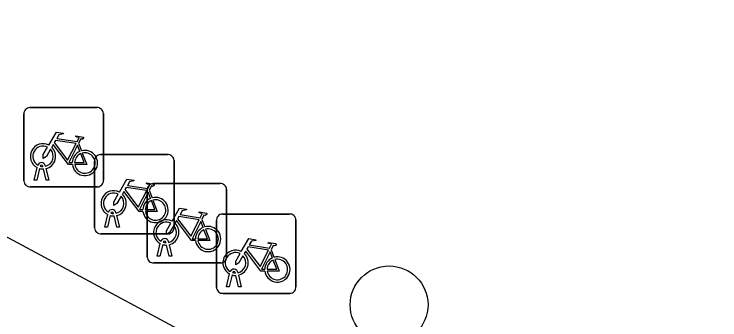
# Model space of a CAD drawing. Extents: x 159489 to 160304, y 383826 to 384530.
# Drawn here: x 159588.71 to 159597.58, y 384327.45 to 384331.3 of the extents above; entities that cross this region are included whole.
import ezdxf

# ---------------------------------------------------------------- set-up
doc = ezdxf.new("R2010")
doc.units = 0
for name, color, linetype in [('IMGEO_Boom', 7, 'Continuous'), ('IMGEO_Fietsenrek', 7, 'Continuous'), ('IMGEO_Rijbaan_lokaal_gesloten', 7, 'Continuous')]:
    doc.layers.add(name, color=color, linetype=linetype)

msp = doc.modelspace()

# ---------------------------------------------------------------- linework, layer by layer
at = {"layer": 'IMGEO_Boom'}
msp.add_circle((159593.423, 384327.642), 0.4892, dxfattribs=at)
at = {"layer": 'IMGEO_Fietsenrek'}
for p, q in [((159588.9069, 384330.1265), (159589.7478, 384330.1265)), ((159589.7478, 384330.1265), (159588.9069, 384330.1265)), ((159588.8325, 384329.2019), (159588.8325, 384330.0428)), ((159588.8325, 384330.0428), (159588.8325, 384329.2019)), ((159589.8315, 384330.0521), (159589.8315, 384329.2112)), ((159589.8315, 384329.2112), (159589.8315, 384330.0521)), ((159589.5192, 384329.6762), (159589.5555, 384329.581)), ((159589.7949, 384329.5345), (159590.6358, 384329.5345)), ((159590.6358, 384329.5345), (159589.7949, 384329.5345)), ((159589.7205, 384328.6099), (159589.7205, 384329.4508)), ((159589.7205, 384329.4508), (159589.7205, 384328.6099)), ((159590.7195, 384329.4601), (159590.7195, 384328.6192)), ((159590.7195, 384328.6192), (159590.7195, 384329.4601)), ((159588.9595, 384329.2113), (159588.9978, 384329.3713)), ((159589.0282, 384329.3591), (159588.9929, 384329.2113)), ((159589.0699, 384329.3829), (159589.0689, 384329.3872)), ((159589.111, 384329.2113), (159589.0771, 384329.353)), ((159589.1006, 384329.3944), (159589.1024, 384329.3865)), ((159589.1094, 384329.3573), (159589.1444, 384329.2113)), ((159588.9929, 384329.2113), (159588.9595, 384329.2113)), ((159589.1444, 384329.2113), (159589.111, 384329.2113)), ((159590.4559, 384329.1685), (159591.2968, 384329.1685)), ((159591.2968, 384329.1685), (159590.4559, 384329.1685)), ((159589.7571, 384329.1275), (159588.9162, 384329.1275)), ((159588.9162, 384329.1275), (159589.7571, 384329.1275)), ((159590.3815, 384328.2439), (159590.3815, 384329.0848)), ((159590.3815, 384329.0848), (159590.3815, 384328.2439)), ((159590.4072, 384329.0842), (159590.4435, 384328.989)), ((159591.3805, 384329.0941), (159591.3805, 384328.2532)), ((159591.3805, 384328.2532), (159591.3805, 384329.0941)), ((159589.9579, 384328.7909), (159589.9569, 384328.7952)), ((159589.9886, 384328.8024), (159589.9904, 384328.7945)), ((159591.3269, 384328.7855), (159592.1678, 384328.7855)), ((159592.1678, 384328.7855), (159591.3269, 384328.7855)), ((159589.8475, 384328.6193), (159589.8858, 384328.7793)), ((159589.9162, 384328.7671), (159589.8809, 384328.6193)), ((159589.999, 384328.6193), (159589.9651, 384328.761)), ((159589.9974, 384328.7653), (159590.0324, 384328.6193)), ((159591.0682, 384328.7182), (159591.1045, 384328.623)), ((159591.2525, 384327.8609), (159591.2525, 384328.7018)), ((159591.2525, 384328.7018), (159591.2525, 384327.8609)), ((159592.2515, 384328.7111), (159592.2515, 384327.8702)), ((159592.2515, 384327.8702), (159592.2515, 384328.7111)), ((159589.8809, 384328.6193), (159589.8475, 384328.6193)), ((159590.0324, 384328.6193), (159589.999, 384328.6193)), ((159590.6451, 384328.5355), (159589.8042, 384328.5355)), ((159589.8042, 384328.5355), (159590.6451, 384328.5355)), ((159590.6189, 384328.4249), (159590.6179, 384328.4292)), ((159590.6496, 384328.4364), (159590.6514, 384328.4285)), ((159590.5085, 384328.2533), (159590.5468, 384328.4133)), ((159590.5772, 384328.4011), (159590.5419, 384328.2533)), ((159590.66, 384328.2533), (159590.6261, 384328.395)), ((159590.6584, 384328.3993), (159590.6934, 384328.2533)), ((159590.5419, 384328.2533), (159590.5085, 384328.2533)), ((159590.6934, 384328.2533), (159590.66, 384328.2533)), ((159591.9392, 384328.3352), (159591.9755, 384328.24)), ((159591.3061, 384328.1695), (159590.4652, 384328.1695)), ((159590.4652, 384328.1695), (159591.3061, 384328.1695)), ((159591.3795, 384327.8703), (159591.4178, 384328.0303)), ((159591.4482, 384328.0181), (159591.4129, 384327.8703)), ((159591.4899, 384328.0419), (159591.4889, 384328.0462)), ((159591.531, 384327.8703), (159591.4971, 384328.012)), ((159591.5206, 384328.0534), (159591.5224, 384328.0455)), ((159591.5294, 384328.0163), (159591.5644, 384327.8703)), ((159591.4129, 384327.8703), (159591.3795, 384327.8703)), ((159591.5644, 384327.8703), (159591.531, 384327.8703)), ((159592.1771, 384327.7865), (159591.3362, 384327.7865)), ((159591.3362, 384327.7865), (159592.1771, 384327.7865))]:
    msp.add_line(p, q, dxfattribs=at)
for points in [[(159589.1451, 384329.6532), (159589.2398, 384329.8167), (159589.326, 384329.8029), (159589.3277, 384329.7942), (159589.2716, 384329.7833), (159589.2454, 384329.738), (159589.5006, 384329.6972)], [(159589.5006, 384329.6972), (159589.5256, 384329.746), (159589.5205, 384329.75), (159589.4973, 384329.7537), (159589.4846, 384329.7612), (159589.4836, 384329.7643), (159589.4858, 384329.7689), (159589.5806, 384329.7538), (159589.5829, 384329.7435), (159589.5735, 384329.7311), (159589.5611, 384329.7247), (159589.5466, 384329.7309), (159589.5192, 384329.6762)], [(159589.4877, 384329.672), (159589.2309, 384329.713), (159589.2142, 384329.6842), (159589.3812, 384329.4639), (159589.4877, 384329.672)], [(159589.1658, 384329.6007), (159589.1142, 384329.5115), (159589.0743, 384329.4855), (159589.0755, 384329.533), (159589.13, 384329.6272)], [(159589.4408, 384329.4085), (159589.3911, 384329.4086), (159589.2004, 384329.6603), (159589.1814, 384329.6275)], [(159589.5357, 384329.574), (159589.5064, 384329.6508), (159589.397, 384329.4327), (159589.4397, 384329.4326)], [(159589.4697, 384329.4325), (159589.5896, 384329.4323), (159589.5464, 384329.5459)], [(159589.5662, 384329.5528), (159589.6212, 384329.4082), (159589.4711, 384329.4085)], [(159590.0331, 384329.0612), (159590.1278, 384329.2247), (159590.214, 384329.2109), (159590.2157, 384329.2022), (159590.1596, 384329.1913), (159590.1334, 384329.146), (159590.3886, 384329.1052)], [(159590.3886, 384329.1052), (159590.4136, 384329.154), (159590.4085, 384329.158), (159590.3853, 384329.1617), (159590.3726, 384329.1692), (159590.3716, 384329.1723), (159590.3738, 384329.1769), (159590.4686, 384329.1618), (159590.4709, 384329.1515), (159590.4615, 384329.1391), (159590.4491, 384329.1327), (159590.4346, 384329.1389), (159590.4072, 384329.0842)], [(159590.3288, 384328.8165), (159590.2791, 384328.8166), (159590.0884, 384329.0683), (159590.0694, 384329.0355)], [(159590.3757, 384329.08), (159590.1189, 384329.121), (159590.1022, 384329.0922), (159590.2692, 384328.8719), (159590.3757, 384329.08)], [(159590.4237, 384328.982), (159590.3944, 384329.0588), (159590.285, 384328.8407), (159590.3277, 384328.8406)], [(159590.0538, 384329.0087), (159590.0022, 384328.9195), (159589.9623, 384328.8935), (159589.9635, 384328.941), (159590.018, 384329.0352)], [(159590.4542, 384328.9608), (159590.5092, 384328.8162), (159590.3591, 384328.8165)], [(159590.3577, 384328.8405), (159590.4776, 384328.8403), (159590.4344, 384328.9539)], [(159590.6941, 384328.6952), (159590.7888, 384328.8587), (159590.875, 384328.8449), (159590.8767, 384328.8362), (159590.8206, 384328.8253), (159590.7944, 384328.78), (159591.0496, 384328.7392)], [(159591.0496, 384328.7392), (159591.0746, 384328.788), (159591.0695, 384328.792), (159591.0463, 384328.7957), (159591.0336, 384328.8032), (159591.0326, 384328.8063), (159591.0348, 384328.8109), (159591.1296, 384328.7958), (159591.1319, 384328.7855), (159591.1225, 384328.7731), (159591.1101, 384328.7667), (159591.0956, 384328.7729), (159591.0682, 384328.7182)], [(159590.9898, 384328.4505), (159590.9401, 384328.4506), (159590.7494, 384328.7023), (159590.7304, 384328.6695)], [(159591.0367, 384328.714), (159590.7799, 384328.755), (159590.7632, 384328.7262), (159590.9302, 384328.5059), (159591.0367, 384328.714)], [(159591.0847, 384328.616), (159591.0554, 384328.6928), (159590.946, 384328.4747), (159590.9887, 384328.4746)], [(159590.7148, 384328.6427), (159590.6632, 384328.5535), (159590.6233, 384328.5275), (159590.6245, 384328.575), (159590.679, 384328.6692)], [(159591.0187, 384328.4745), (159591.1386, 384328.4743), (159591.0954, 384328.5879)], [(159591.1152, 384328.5948), (159591.1702, 384328.4502), (159591.0201, 384328.4505)], [(159591.5651, 384328.3122), (159591.6598, 384328.4757), (159591.746, 384328.4619), (159591.7477, 384328.4532), (159591.6916, 384328.4423), (159591.6654, 384328.397), (159591.9206, 384328.3562)], [(159591.9206, 384328.3562), (159591.9456, 384328.405), (159591.9405, 384328.409), (159591.9173, 384328.4127), (159591.9046, 384328.4202), (159591.9036, 384328.4233), (159591.9058, 384328.4279), (159592.0006, 384328.4128), (159592.0029, 384328.4025), (159591.9935, 384328.3901), (159591.9811, 384328.3837), (159591.9666, 384328.3899), (159591.9392, 384328.3352)], [(159591.9077, 384328.331), (159591.6509, 384328.372), (159591.6342, 384328.3432), (159591.8012, 384328.1229), (159591.9077, 384328.331)], [(159591.5858, 384328.2597), (159591.5342, 384328.1705), (159591.4943, 384328.1445), (159591.4955, 384328.192), (159591.55, 384328.2862)], [(159591.8608, 384328.0675), (159591.8111, 384328.0676), (159591.6204, 384328.3193), (159591.6014, 384328.2865)], [(159591.9557, 384328.233), (159591.9264, 384328.3098), (159591.817, 384328.0917), (159591.8597, 384328.0916)], [(159591.8897, 384328.0915), (159592.0096, 384328.0913), (159591.9664, 384328.2049)], [(159591.9862, 384328.2118), (159592.0412, 384328.0672), (159591.8911, 384328.0675)]]:
    msp.add_lwpolyline(points, dxfattribs=at)
for centre, radius, start, end in [((159588.9102, 384330.0486), 0.0779, 92.4484, 184.28452), ((159588.9102, 384330.0486), 0.0779, 92.4484, 184.28452), ((159589.7536, 384330.0488), 0.0779, 2.4484, 94.28452), ((159589.7536, 384330.0488), 0.0779, 2.4484, 94.28452), ((159589.0721, 384329.5119), 0.159, 62.67661, 242.13685), ((159589.0721, 384329.5119), 0.129, 63.31916, 238.90302), ((159589.0721, 384329.5119), 0.129, 283.60429, 43.43025), ((159589.0721, 384329.5119), 0.159, 283.5766, 46.60424), ((159589.5987, 384329.4279), 0.159, 187.0065, 105.77075), ((159589.5987, 384329.4279), 0.159, 113.3408, 178.32165), ((159589.5987, 384329.4279), 0.129, 113.92302, 177.95563), ((159589.5987, 384329.4279), 0.129, 188.67146, 104.58832), ((159589.7982, 384329.4566), 0.0779, 92.4484, 184.28452), ((159589.7982, 384329.4566), 0.0779, 92.4484, 184.28452), ((159590.6416, 384329.4568), 0.0779, 2.4484, 94.28452), ((159590.6416, 384329.4568), 0.0779, 2.4484, 94.28452), ((159589.0519, 384329.3833), 0.0499, 12.8025, 158.69338), ((159589.0721, 384329.5119), 0.159, 253.99666, 271.78671), ((159589.0519, 384329.3833), 0.0174, 12.8025, 163.45023), ((159589.0721, 384329.5119), 0.129, 253.41502, 269.02044), ((159588.9104, 384329.2052), 0.0779, 182.4484, 274.28452), ((159588.9104, 384329.2052), 0.0779, 182.4484, 274.28452), ((159589.7538, 384329.2054), 0.0779, 272.4484, 4.28452), ((159589.7538, 384329.2054), 0.0779, 272.4484, 4.28452), ((159590.4592, 384329.0906), 0.0779, 92.4484, 184.28452), ((159590.4592, 384329.0906), 0.0779, 92.4484, 184.28452), ((159591.3026, 384329.0908), 0.0779, 2.4484, 94.28452), ((159591.3026, 384329.0908), 0.0779, 2.4484, 94.28452), ((159589.9601, 384328.9199), 0.159, 62.67661, 242.13685), ((159589.9601, 384328.9199), 0.129, 63.31916, 238.90302), ((159589.9601, 384328.9199), 0.129, 283.60429, 43.43025), ((159589.9601, 384328.9199), 0.159, 283.5766, 46.60424), ((159590.4867, 384328.8359), 0.159, 113.3408, 178.32165), ((159590.4867, 384328.8359), 0.159, 187.0065, 105.77075), ((159590.4867, 384328.8359), 0.129, 188.67146, 104.58832), ((159590.4867, 384328.8359), 0.129, 113.92302, 177.95563), ((159589.9399, 384328.7913), 0.0499, 12.8025, 158.69338), ((159589.9399, 384328.7913), 0.0174, 12.8025, 163.45023), ((159589.9601, 384328.9199), 0.129, 253.41502, 269.02044), ((159591.3302, 384328.7076), 0.0779, 92.4484, 184.28452), ((159591.3302, 384328.7076), 0.0779, 92.4484, 184.28452), ((159592.1736, 384328.7078), 0.0779, 2.4484, 94.28452), ((159592.1736, 384328.7078), 0.0779, 2.4484, 94.28452), ((159589.9601, 384328.9199), 0.159, 253.99666, 271.78671), ((159590.6211, 384328.5539), 0.159, 62.67661, 242.13685), ((159589.7984, 384328.6132), 0.0779, 182.4484, 274.28452), ((159589.7984, 384328.6132), 0.0779, 182.4484, 274.28452), ((159590.6211, 384328.5539), 0.129, 63.31916, 238.90302), ((159590.6418, 384328.6134), 0.0779, 272.4484, 4.28452), ((159590.6418, 384328.6134), 0.0779, 272.4484, 4.28452), ((159590.6211, 384328.5539), 0.129, 283.60429, 43.43025), ((159590.6211, 384328.5539), 0.159, 283.5766, 46.60424), ((159591.1477, 384328.4699), 0.159, 113.3408, 178.32165), ((159591.1477, 384328.4699), 0.159, 187.0065, 105.77075), ((159591.1477, 384328.4699), 0.129, 113.92302, 177.95563), ((159591.1477, 384328.4699), 0.129, 188.67146, 104.58832), ((159590.6009, 384328.4253), 0.0499, 12.8025, 158.69338), ((159590.6009, 384328.4253), 0.0174, 12.8025, 163.45023), ((159590.6211, 384328.5539), 0.129, 253.41502, 269.02044), ((159590.6211, 384328.5539), 0.159, 253.99666, 271.78671), ((159591.3028, 384328.2474), 0.0779, 272.4484, 4.28452), ((159591.3028, 384328.2474), 0.0779, 272.4484, 4.28452), ((159591.4921, 384328.1709), 0.159, 62.67661, 242.13685), ((159591.4921, 384328.1709), 0.129, 63.31916, 238.90302), ((159591.4921, 384328.1709), 0.129, 283.60429, 43.43025), ((159591.4921, 384328.1709), 0.159, 283.5766, 46.60424), ((159590.4594, 384328.2472), 0.0779, 182.4484, 274.28452), ((159590.4594, 384328.2472), 0.0779, 182.4484, 274.28452), ((159592.0187, 384328.0869), 0.159, 113.3408, 178.32165), ((159592.0187, 384328.0869), 0.159, 187.0065, 105.77075), ((159592.0187, 384328.0869), 0.129, 113.92302, 177.95563), ((159592.0187, 384328.0869), 0.129, 188.67146, 104.58832), ((159591.4719, 384328.0423), 0.0499, 12.8025, 158.69338), ((159591.4921, 384328.1709), 0.159, 253.99666, 271.78671), ((159591.4719, 384328.0423), 0.0174, 12.8025, 163.45023), ((159591.4921, 384328.1709), 0.129, 253.41502, 269.02044), ((159591.3304, 384327.8642), 0.0779, 182.4484, 274.28452), ((159591.3304, 384327.8642), 0.0779, 182.4484, 274.28452), ((159592.1738, 384327.8644), 0.0779, 272.4484, 4.28452), ((159592.1738, 384327.8644), 0.0779, 272.4484, 4.28452)]:
    msp.add_arc(centre, radius, start, end, dxfattribs=at)
at = {"layer": 'IMGEO_Rijbaan_lokaal_gesloten'}
msp.add_lwpolyline([(159577.41, 384334.529), (159660.257, 384289.932)], dxfattribs=at)

doc.saveas('drawing.dxf')
